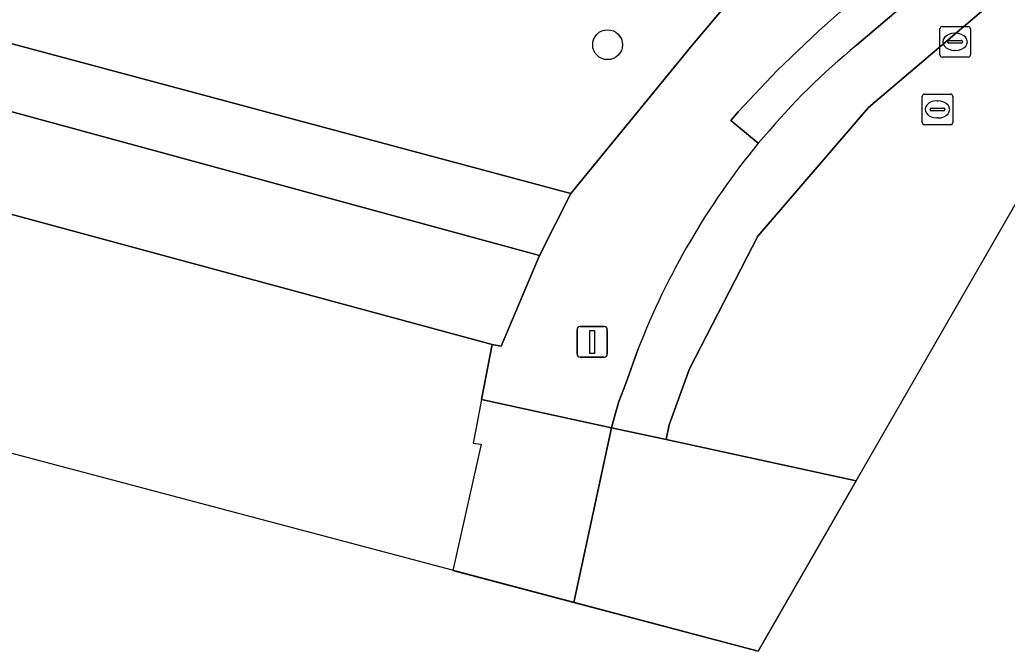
# Model space of a CAD drawing. Extents: x 161772 to 163126, y 383092 to 383917.
# Drawn here: x 162147.44 to 162179.77, y 383091.66 to 383112.34 of the extents above; entities that cross this region are included whole.
import ezdxf

# ---------------------------------------------------------------- set-up
doc = ezdxf.new("R2010")
doc.units = 0
for name, color, linetype in [('IMGEO_Boom', 7, 'Continuous'), ('IMGEO_Dek', 7, 'Continuous'), ('IMGEO_Groenvoorziening', 7, 'Continuous'), ('IMGEO_Kademuur', 7, 'Continuous'), ('IMGEO_Lichtmast', 7, 'Continuous'), ('IMGEO_Rijbaan_lokaal_gesloten', 7, 'Continuous'), ('IMGEO_Rioolput', 7, 'Continuous'), ('IMGEO_Voetpad_halfverhard', 7, 'Continuous'), ('IMGEO_Voetpad_open', 7, 'Continuous'), ('IMGEO_Waterloop', 7, 'Continuous')]:
    doc.layers.add(name, color=color, linetype=linetype)

msp = doc.modelspace()

# ---------------------------------------------------------------- linework, layer by layer
at = {"layer": 'IMGEO_Boom'}
msp.add_circle((162166.686, 383111.52), 0.489, dxfattribs=at)
at = {"layer": 'IMGEO_Dek'}
msp.add_lwpolyline([(162171.611, 383091.655), (162174.82, 383097.237), (162174.82, 383097.237), (162166.809, 383098.975), (162165.814, 383099.192), (162162.56, 383099.901), (162162.369, 383098.915), (162162.286, 383098.473), (162162.544, 383098.437), (162161.624, 383094.303), (162161.624, 383094.303)], close=True, dxfattribs=at)
at = {"layer": 'IMGEO_Groenvoorziening'}
msp.add_lwpolyline([(162116.054, 383117.82), (162164.452, 383104.613), (162165.483, 383106.648), (162120.663, 383118.667), (162107.651, 383133.565)], dxfattribs=at)
at = {"layer": 'IMGEO_Kademuur'}
msp.add_lwpolyline([(162174.82, 383097.237), (162174.82, 383097.237), (162168.602, 383098.586), (162166.809, 383098.975), (162165.814, 383099.192), (162162.56, 383099.901), (162162.911, 383101.699), (162139.881, 383107.934)], dxfattribs=at)
at = {"layer": 'IMGEO_Lichtmast'}
for p, q in [((162165.686, 383101.386), (162165.686, 383102.186)), ((162165.686, 383102.186), (162165.686, 383101.386)), ((162165.786, 383102.286), (162166.576, 383102.286)), ((162166.576, 383102.286), (162165.786, 383102.286)), ((162166.676, 383102.186), (162166.676, 383101.386)), ((162166.676, 383101.386), (162166.676, 383102.186)), ((162166.576, 383101.286), (162165.786, 383101.286)), ((162165.786, 383101.286), (162166.576, 383101.286))]:
    msp.add_line(p, q, dxfattribs=at)
msp.add_lwpolyline([(162166.106, 383102.161), (162166.256, 383102.161), (162166.256, 383101.411), (162166.106, 383101.411), (162166.106, 383102.161)], dxfattribs=at)
for centre, start, end in [((162165.786, 383102.186), 90, 180), ((162165.786, 383102.186), 90, 180), ((162166.576, 383102.186), 0, 90), ((162166.576, 383102.186), 360, 90), ((162165.786, 383101.386), 180, 270), ((162165.786, 383101.386), 180, 270), ((162166.576, 383101.386), 270, 0), ((162166.576, 383101.386), 270, 0)]:
    msp.add_arc(centre, 0.1, start, end, dxfattribs=at)
at = {"layer": 'IMGEO_Rijbaan_lokaal_gesloten'}
for points in [[(162174.82, 383097.237), (162181.627, 383109.075), (162185.082, 383115.085), (162267.807, 383184.457), (162331.864, 383238.174), (162334.992, 383240.797), (162372.302, 383272.085), (162439.186, 383331.12), (162452.553, 383342.284), (162503.092, 383384.494), (162503.092, 383384.494), (162502.922, 383384.713), (162501.18, 383386.596), (162499.827, 383385.459), (162477.128, 383365.985), (162459.036, 383350.651), (162175.227, 383109.464), (162171.607, 383105.25), (162169.364, 383100.909), (162168.706, 383099.067), (162168.602, 383098.586), (162174.82, 383097.237), (162174.82, 383097.237)], [(162167.684, 383101.555), (162167.287, 383100.424), (162167.052, 383099.838), (162166.946, 383099.458), (162166.911, 383099.334), (162166.809, 383098.975), (162168.602, 383098.586), (162168.706, 383099.067), (162169.364, 383100.909), (162171.607, 383105.25), (162175.227, 383109.464), (162459.036, 383350.651)], [(162261.398, 383185.06), (162253.282, 383178.106), (162251.683, 383176.756), (162250.138, 383175.449), (162245.425, 383171.464), (162239.188, 383166.147), (162228.269, 383156.857), (162222.229, 383151.713), (162222.068, 383151.575), (162221.621, 383151.201), (162212.83, 383143.753), (162206.304, 383138.192), (162190.655, 383124.931), (162185.263, 383120.36), (162182.783, 383118.276), (162180.211, 383116.083), (162179.268, 383115.28), (162179.016, 383115.06), (162174.837, 383111.505)], [(162171.798, 383108.501), (162171.612, 383108.29)]]:
    msp.add_lwpolyline(points, dxfattribs=at)
for points in [[(162165.581, 383093.254), (162165.581, 383093.254), (162166.603, 383098.015), (162166.809, 383098.975), (162165.814, 383099.192), (162162.56, 383099.901), (162162.369, 383098.915), (162162.286, 383098.473), (162162.544, 383098.437), (162161.624, 383094.303), (162161.624, 383094.303)], [(162171.611, 383091.655), (162174.82, 383097.237), (162174.82, 383097.237), (162166.809, 383098.975), (162166.603, 383098.015), (162165.581, 383093.254), (162165.581, 383093.254)]]:
    msp.add_lwpolyline(points, close=True, dxfattribs=at)
for centre, radius, start, end in [((162189.549, 383093.582), 23.188, 129.3814, 139.9549), ((162191.01, 383092.464), 25.035, 140.79, 158.7066)]:
    msp.add_arc(centre, radius, start, end, dxfattribs=at)
at = {"layer": 'IMGEO_Rioolput'}
for p, q in [((162177.636, 383112.113), (162178.488, 383112.113)), ((162177.561, 383111.187), (162177.561, 383112.039)), ((162178.049, 383111.893), (162178.074, 383111.893)), ((162178.562, 383112.039), (162178.562, 383111.187)), ((162177.82, 383111.607), (162177.82, 383111.619)), ((162178.258, 383111.57), (162177.86, 383111.57)), ((162177.863, 383111.656), (162178.261, 383111.656)), ((162178.304, 383111.619), (162178.304, 383111.607)), ((162178.488, 383111.113), (162177.636, 383111.113)), ((162178.072, 383111.333), (162178.047, 383111.333)), ((162176.983, 383108.975), (162176.983, 383109.827)), ((162177.058, 383109.901), (162177.91, 383109.901)), ((162177.984, 383109.827), (162177.984, 383108.975)), ((162177.471, 383109.681), (162177.496, 383109.681)), ((162177.242, 383109.395), (162177.242, 383109.407)), ((162177.68, 383109.358), (162177.282, 383109.358)), ((162177.285, 383109.444), (162177.683, 383109.444)), ((162177.726, 383109.407), (162177.726, 383109.395)), ((162177.91, 383108.901), (162177.058, 383108.901)), ((162177.494, 383109.121), (162177.469, 383109.121))]:
    msp.add_line(p, q, dxfattribs=at)
for points in [[(162177.636, 383112.113), (162178.488, 383112.113)], [(162177.561, 383111.187), (162177.561, 383112.039)], [(162178.562, 383112.039), (162178.562, 383111.187)], [(162178.488, 383111.113), (162177.636, 383111.113)], [(162176.983, 383108.975), (162176.983, 383109.827)], [(162177.058, 383109.901), (162177.91, 383109.901)], [(162177.984, 383109.827), (162177.984, 383108.975)], [(162177.91, 383108.901), (162177.058, 383108.901)]]:
    msp.add_lwpolyline(points, dxfattribs=at)
for centre, radius, start, end in [((162177.638, 383112.037), 0.0765, 91.552, 178.448), ((162177.638, 383112.037), 0.0765, 91.552, 178.448), ((162178.486, 383112.037), 0.0765, 1.552, 88.448), ((162178.486, 383112.037), 0.0765, 1.552, 88.448), ((162177.86, 383111.616), 0.0403, 85.8775, 175.7526), ((162177.857, 383111.606), 0.0366, 178.938, 274.7102), ((162178.261, 383111.613), 0.043, 264.8664, 352.4533), ((162178.265, 383111.618), 0.0386, 1.7309, 96.639), ((162177.638, 383111.189), 0.0765, 181.552, 268.448), ((162177.638, 383111.189), 0.0765, 181.552, 268.448), ((162178.486, 383111.189), 0.0765, 271.552, 358.448), ((162178.486, 383111.189), 0.0765, 271.552, 358.448), ((162177.06, 383109.825), 0.0765, 91.552, 178.448), ((162177.06, 383109.825), 0.0765, 91.552, 178.448), ((162177.908, 383109.825), 0.0765, 1.552, 88.448), ((162177.908, 383109.825), 0.0765, 1.552, 88.448), ((162177.282, 383109.404), 0.0403, 85.8775, 175.7526), ((162177.279, 383109.394), 0.0366, 178.938, 274.7102), ((162177.683, 383109.401), 0.043, 264.8664, 352.4533), ((162177.687, 383109.406), 0.0386, 1.7309, 96.639), ((162177.06, 383108.977), 0.0765, 181.552, 268.448), ((162177.06, 383108.977), 0.0765, 181.552, 268.448), ((162177.908, 383108.977), 0.0765, 271.552, 358.448), ((162177.908, 383108.977), 0.0765, 271.552, 358.448)]:
    msp.add_arc(centre, radius, start, end, dxfattribs=at)
for centre, major_axis, ratio, start_param, end_param in [((162178.048, 383111.613), (-0.387, 0.002), 0.722429, 4.712389, 7.853982), ((162178.073, 383111.613), (-0.39, 0.002), 0.717154, 1.570796, 4.712389), ((162177.47, 383109.401), (-0.387, 0.002), 0.722429, 4.712389, 7.853982), ((162177.495, 383109.401), (-0.39, 0.002), 0.717154, 1.570796, 4.712389)]:
    msp.add_ellipse(centre, major_axis=major_axis, ratio=ratio, start_param=start_param, end_param=end_param, dxfattribs=at)
at = {"layer": 'IMGEO_Voetpad_halfverhard'}
msp.add_lwpolyline([(162088.354, 383131.986), (162107.854, 383127.294), (162112.481, 383115.352), (162139.881, 383107.934), (162162.911, 383101.699), (162163.205, 383101.642), (162164.452, 383104.613), (162116.054, 383117.82)], dxfattribs=at)
at = {"layer": 'IMGEO_Voetpad_open'}
for points in [[(162223.236, 383159.995), (162205.02, 383144.327), (162190.435, 383131.823), (162181.756, 383124.408), (162179.675, 383122.636), (162175.731, 383118.674), (162175.592, 383118.524), (162173.961, 383116.758), (162171.481, 383113.919), (162169.344, 383111.369), (162169.266, 383111.276), (162165.483, 383106.648), (162164.452, 383104.613), (162163.205, 383101.642), (162162.911, 383101.699), (162162.56, 383099.901), (162165.814, 383099.192), (162166.809, 383098.975), (162166.911, 383099.334), (162166.946, 383099.458), (162167.052, 383099.838), (162167.287, 383100.424), (162167.684, 383101.555)], [(162106.585, 383141.088), (162097.219, 383151.963), (162098.152, 383152.768), (162096.013, 383155.252), (162090.748, 383149.931), (162090.04, 383147.373), (162096.241, 383139.999), (162103.495, 383138.298), (162105.199, 383136.357), (162107.651, 383133.565), (162120.663, 383118.667), (162165.483, 383106.648), (162169.266, 383111.276), (162169.344, 383111.369), (162171.481, 383113.919), (162173.961, 383116.758), (162175.592, 383118.524), (162175.731, 383118.674)], [(162171.612, 383108.29), (162170.723, 383109.038), (162170.958, 383109.324), (162172.24, 383110.68), (162173.591, 383111.967), (162174.292, 383112.583), (162175.008, 383113.181), (162178.241, 383115.951), (162179.016, 383115.06), (162179.268, 383115.28), (162180.211, 383116.083)], [(162179.016, 383115.06), (162178.241, 383115.951), (162175.008, 383113.181), (162174.292, 383112.583), (162173.591, 383111.967), (162172.24, 383110.68), (162170.958, 383109.324), (162170.723, 383109.038), (162171.612, 383108.29), (162171.798, 383108.501)], [(162174.837, 383111.505), (162179.016, 383115.06)]]:
    msp.add_lwpolyline(points, dxfattribs=at)
for centre, radius, start, end in [((162189.549, 383093.582), 23.188, 129.3814, 139.9549), ((162191.01, 383092.464), 25.035, 140.79, 158.7066)]:
    msp.add_arc(centre, radius, start, end, dxfattribs=at)
at = {"layer": 'IMGEO_Waterloop'}
msp.add_lwpolyline([(161932.831, 383154.966), (161937.581, 383175.895), (161944.437, 383174.32), (161982.458, 383165.585), (161990.33, 383163.776), (161986.972, 383149.331), (162000, 383145.804), (162029.115, 383137.922), (162112.481, 383115.352), (162139.881, 383107.934), (162162.911, 383101.699), (162162.56, 383099.901), (162165.814, 383099.192), (162166.809, 383098.975), (162168.602, 383098.586), (162174.82, 383097.237), (162174.82, 383097.237), (162171.611, 383091.655), (162047.886, 383124.46), (162039.073, 383130.851), (162037.424, 383128.677), (162040.518, 383126.413), (162002.94, 383136.377), (161932.831, 383154.966)], dxfattribs=at)

doc.saveas('drawing.dxf')
